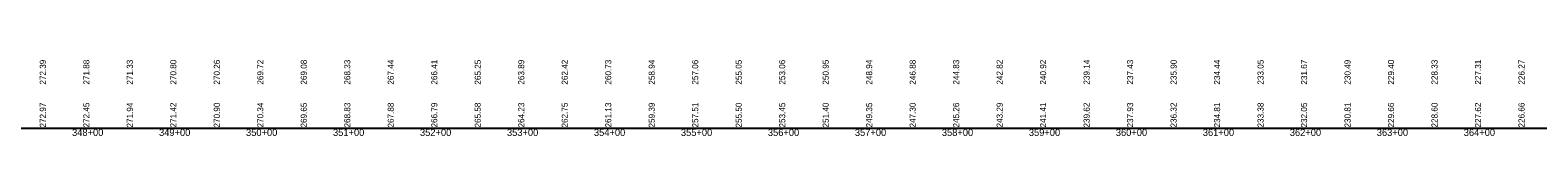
# Model space of a CAD drawing. Extents: x 1876258 to 1932803, y 754739 to 837911.
# Drawn here: x 1913094 to 1914827, y 830495 to 830583 of the extents above; entities that cross this region are included whole.
import ezdxf

# ---------------------------------------------------------------- set-up
doc = ezdxf.new("R2010")
doc.units = 0
for name, color, linetype in [('RD_DDB_StaTX', 7, 'Continuous'), ('RD_DDB_StripGrade', 7, 'Continuous'), ('RD_GPK_Profile_Cell', 7, 'Continuous')]:
    doc.layers.add(name, color=color, linetype=linetype)

msp = doc.modelspace()

# ---------------------------------------------------------------- linework, layer by layer
at = {"layer": 'RD_GPK_Profile_Cell'}
msp.add_line((1878363.1, 830504.3), (1926563.1, 830504.3), dxfattribs=at)

# ---------------------------------------------------------------- texts
at = {"layer": 'RD_DDB_StaTX'}
for s, p in [('348+00', (1913142.2, 830495.3)), ('348+00', (1913142.2, 830495.3)), ('349+00', (1913242.2, 830495.3)), ('349+00', (1913242.2, 830495.3)), ('350+00', (1913342.2, 830495.3)), ('350+00', (1913342.2, 830495.3)), ('351+00', (1913442.2, 830495.3)), ('351+00', (1913442.2, 830495.3)), ('352+00', (1913542.2, 830495.3)), ('352+00', (1913542.2, 830495.3)), ('353+00', (1913642.2, 830495.3)), ('353+00', (1913642.2, 830495.3)), ('354+00', (1913742.2, 830495.3)), ('354+00', (1913742.2, 830495.3)), ('355+00', (1913842.2, 830495.3)), ('355+00', (1913842.2, 830495.3)), ('356+00', (1913942.2, 830495.3)), ('356+00', (1913942.2, 830495.3)), ('357+00', (1914042.2, 830495.3)), ('357+00', (1914042.2, 830495.3)), ('358+00', (1914142.2, 830495.3)), ('358+00', (1914142.2, 830495.3)), ('359+00', (1914242.2, 830495.3)), ('359+00', (1914242.2, 830495.3)), ('360+00', (1914342.2, 830495.3)), ('360+00', (1914342.2, 830495.3)), ('361+00', (1914442.2, 830495.3)), ('361+00', (1914442.2, 830495.3)), ('362+00', (1914542.2, 830495.3)), ('362+00', (1914542.2, 830495.3)), ('363+00', (1914642.2, 830495.3)), ('363+00', (1914642.2, 830495.3)), ('364+00', (1914742.2, 830495.3)), ('364+00', (1914742.2, 830495.3))]:
    msp.add_text(s, height=8, dxfattribs=at).set_placement(p)
at = {"layer": 'RD_DDB_StripGrade'}
for s, p in [('272.39', (1913112.1, 830554.3)), ('271.88', (1913162.1, 830554.3)), ('271.33', (1913212.1, 830554.3)), ('270.80', (1913262.1, 830554.3)), ('270.26', (1913312.1, 830554.3)), ('269.72', (1913362.1, 830554.3)), ('269.08', (1913412.1, 830554.3)), ('268.33', (1913462.1, 830554.3)), ('267.44', (1913512.1, 830554.3)), ('266.41', (1913562.1, 830554.3)), ('265.25', (1913612.1, 830554.3)), ('263.89', (1913662.1, 830554.3)), ('262.42', (1913712.1, 830554.3)), ('260.73', (1913762.1, 830554.3)), ('258.94', (1913812.1, 830554.3)), ('257.06', (1913862.1, 830554.3)), ('255.05', (1913912.1, 830554.3)), ('253.06', (1913962.1, 830554.3)), ('250.95', (1914012.1, 830554.3)), ('248.94', (1914062.1, 830554.3)), ('246.88', (1914112.1, 830554.3)), ('244.83', (1914162.1, 830554.3)), ('242.82', (1914212.1, 830554.3)), ('240.92', (1914262.1, 830554.3)), ('239.14', (1914312.1, 830554.3)), ('237.43', (1914362.1, 830554.3)), ('235.90', (1914412.1, 830554.3)), ('234.44', (1914462.1, 830554.3)), ('233.05', (1914512.1, 830554.3)), ('231.67', (1914562.1, 830554.3)), ('230.49', (1914612.1, 830554.3)), ('229.40', (1914662.1, 830554.3)), ('228.33', (1914712.1, 830554.3)), ('227.31', (1914762.1, 830554.3)), ('226.27', (1914812.1, 830554.3)), ('272.97', (1913112.1, 830505)), ('272.45', (1913162.1, 830505)), ('271.94', (1913212.1, 830505)), ('271.42', (1913262.1, 830505)), ('270.90', (1913312.1, 830505)), ('270.34', (1913362.1, 830505)), ('269.65', (1913412.1, 830505)), ('268.83', (1913462.1, 830505)), ('267.88', (1913512.1, 830505)), ('266.79', (1913562.1, 830505)), ('265.58', (1913612.1, 830505)), ('264.23', (1913662.1, 830505)), ('262.75', (1913712.1, 830505)), ('261.13', (1913762.1, 830505)), ('259.39', (1913812.1, 830505)), ('257.51', (1913862.1, 830505)), ('255.50', (1913912.1, 830505)), ('253.45', (1913962.1, 830505)), ('251.40', (1914012.1, 830505)), ('249.35', (1914062.1, 830505)), ('247.30', (1914112.1, 830505)), ('245.26', (1914162.1, 830505)), ('243.29', (1914212.1, 830505)), ('241.41', (1914262.1, 830505)), ('239.62', (1914312.1, 830505)), ('237.93', (1914362.1, 830505)), ('236.32', (1914412.1, 830505)), ('234.81', (1914462.1, 830505)), ('233.38', (1914512.1, 830505)), ('232.05', (1914562.1, 830505)), ('230.81', (1914612.1, 830505)), ('229.66', (1914662.1, 830505)), ('228.60', (1914712.1, 830505)), ('227.62', (1914762.1, 830505)), ('226.66', (1914812.1, 830505))]:
    msp.add_text(s, height=7, rotation=90, dxfattribs=at).set_placement(p)

doc.saveas('drawing.dxf')
